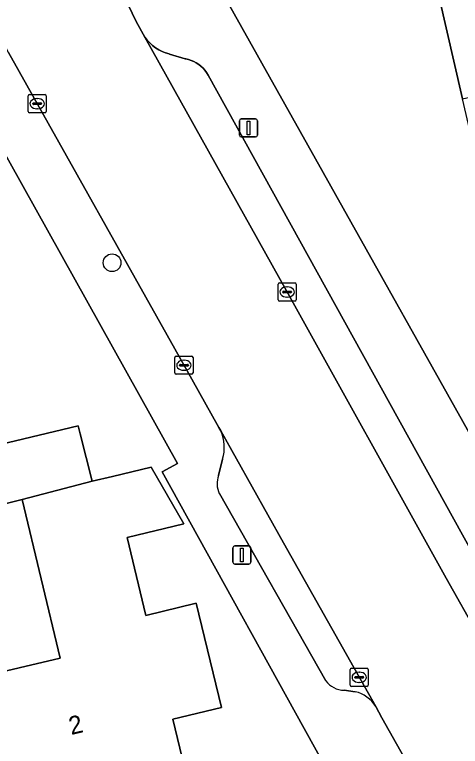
# Model space of a CAD drawing. Extents: x 158031 to 159244, y 380104 to 381214.
# Drawn here: x 158748.37 to 158773, y 380688.64 to 380729.06 of the extents above; entities that cross this region are included whole.
import ezdxf

# ---------------------------------------------------------------- set-up
doc = ezdxf.new("R2010")
doc.units = 0
for name, color, linetype in [('IMGEO_Boom', 7, 'Continuous'), ('IMGEO_Erf', 7, 'Continuous'), ('IMGEO_Kolk', 7, 'Continuous'), ('IMGEO_Lichtmast', 7, 'Continuous'), ('IMGEO_Pand', 7, 'Continuous'), ('IMGEO_Pand_nummerreeks', 7, 'Continuous'), ('IMGEO_Parkeervlak_open', 7, 'Continuous'), ('IMGEO_Rijbaan_lokaal_gesloten', 7, 'Continuous'), ('IMGEO_Voetpad_open', 7, 'Continuous')]:
    doc.layers.add(name, color=color, linetype=linetype)

msp = doc.modelspace()

# ---------------------------------------------------------------- linework, layer by layer
at = {"layer": 'IMGEO_Boom'}
msp.add_circle((158753.756, 380715.358), 0.489, dxfattribs=at)
at = {"layer": 'IMGEO_Erf'}
for points in [[(158763.05, 380773.944), (158756.658, 380750), (158756.28, 380747.428), (158756.133, 380744.833), (158756.219, 380742.235), (158756.536, 380739.655), (158757.082, 380737.114), (158757.854, 380734.631), (158758.844, 380732.228), (158760.045, 380729.923), (158760.075, 380729.87), (158779.582, 380695.103)], [(158780.849, 380694.634), (158782.9, 380695.152), (158781.47, 380701.318), (158780.08, 380707.309), (158778.69, 380713.3), (158777.331, 380719.16), (158774.493, 380718.502), (158773.122, 380724.41), (158771.783, 380730.186), (158770.443, 380735.963)], [(158743.41, 380682.598), (158753.673, 380685.02), (158753.961, 380683.898), (158765.89, 380686.863), (158756.519, 380703.801), (158757.368, 380704.275), (158745.223, 380726.006)], [(158746.248, 380704.996), (158751.888, 380706.352), (158751.998, 380705.907), (158752.65, 380703.286), (158753.77, 380703.555), (158755.911, 380704.069), (158757.723, 380700.929), (158754.582, 380700.174), (158755.614, 380695.88), (158758.407, 380696.55), (158759.792, 380690.786), (158757.108, 380690.141), (158758.154, 380685.791), (158758.081, 380685.544), (158755.264, 380684.873), (158754.889, 380686.447), (158752.956, 380685.986), (158752.719, 380686.982), (158747.884, 380685.83)], [(158746.328, 380692.439), (158750.889, 380693.523), (158748.785, 380702.274)], [(158748.785, 380702.274), (158747.006, 380701.846)]]:
    msp.add_lwpolyline(points, dxfattribs=at)
at = {"layer": 'IMGEO_Kolk'}
for p, q in [((158749.115, 380723.718), (158749.115, 380724.57)), ((158749.19, 380724.644), (158750.042, 380724.644)), ((158750.116, 380724.57), (158750.116, 380723.718)), ((158749.374, 380724.138), (158749.374, 380724.15)), ((158749.812, 380724.101), (158749.414, 380724.101)), ((158749.417, 380724.187), (158749.815, 380724.187)), ((158749.603, 380724.424), (158749.628, 380724.424)), ((158749.858, 380724.15), (158749.858, 380724.138)), ((158749.626, 380723.864), (158749.601, 380723.864)), ((158750.042, 380723.644), (158749.19, 380723.644)), ((158762.925, 380713.315), (158762.925, 380714.167)), ((158763, 380714.241), (158763.852, 380714.241)), ((158763.413, 380714.021), (158763.438, 380714.021)), ((158763.926, 380714.167), (158763.926, 380713.315)), ((158763.184, 380713.735), (158763.184, 380713.747)), ((158763.622, 380713.698), (158763.224, 380713.698)), ((158763.227, 380713.784), (158763.625, 380713.784)), ((158763.668, 380713.747), (158763.668, 380713.735)), ((158763.852, 380713.241), (158763, 380713.241)), ((158763.436, 380713.461), (158763.411, 380713.461)), ((158757.226, 380709.269), (158757.226, 380710.121)), ((158757.301, 380710.195), (158758.153, 380710.195)), ((158757.714, 380709.975), (158757.739, 380709.975)), ((158758.227, 380710.121), (158758.227, 380709.269)), ((158757.485, 380709.689), (158757.485, 380709.701)), ((158757.923, 380709.652), (158757.525, 380709.652)), ((158757.528, 380709.738), (158757.926, 380709.738)), ((158757.969, 380709.701), (158757.969, 380709.689)), ((158758.153, 380709.195), (158757.301, 380709.195)), ((158757.737, 380709.415), (158757.712, 380709.415)), ((158766.912, 380692.03), (158766.912, 380692.882)), ((158766.987, 380692.956), (158767.839, 380692.956)), ((158767.4, 380692.736), (158767.425, 380692.736)), ((158767.913, 380692.882), (158767.913, 380692.03)), ((158767.171, 380692.45), (158767.171, 380692.462)), ((158767.609, 380692.413), (158767.211, 380692.413)), ((158767.214, 380692.499), (158767.612, 380692.499)), ((158767.423, 380692.176), (158767.398, 380692.176)), ((158767.655, 380692.462), (158767.655, 380692.45)), ((158767.839, 380691.956), (158766.987, 380691.956))]:
    msp.add_line(p, q, dxfattribs=at)
for points in [[(158749.115, 380723.718), (158749.115, 380724.57)], [(158749.19, 380724.644), (158750.042, 380724.644)], [(158750.116, 380724.57), (158750.116, 380723.718)], [(158750.042, 380723.644), (158749.19, 380723.644)], [(158762.925, 380713.315), (158762.925, 380714.167)], [(158763, 380714.241), (158763.852, 380714.241)], [(158763.926, 380714.167), (158763.926, 380713.315)], [(158763.852, 380713.241), (158763, 380713.241)], [(158757.226, 380709.269), (158757.226, 380710.121)], [(158757.301, 380710.195), (158758.153, 380710.195)], [(158758.227, 380710.121), (158758.227, 380709.269)], [(158758.153, 380709.195), (158757.301, 380709.195)], [(158766.912, 380692.03), (158766.912, 380692.882)], [(158766.987, 380692.956), (158767.839, 380692.956)], [(158767.913, 380692.882), (158767.913, 380692.03)], [(158767.839, 380691.956), (158766.987, 380691.956)]]:
    msp.add_lwpolyline(points, dxfattribs=at)
for centre, radius, start, end in [((158749.192, 380724.568), 0.0765, 91.552, 178.448), ((158749.192, 380724.568), 0.0765, 91.552, 178.448), ((158750.04, 380724.568), 0.0765, 1.552, 88.448), ((158750.04, 380724.568), 0.0765, 1.552, 88.448), ((158749.414, 380724.147), 0.0403, 85.8775, 175.7526), ((158749.411, 380724.137), 0.0366, 178.938, 274.7102), ((158749.815, 380724.144), 0.043, 264.8664, 352.4533), ((158749.819, 380724.149), 0.0386, 1.7309, 96.639), ((158749.192, 380723.72), 0.0765, 181.552, 268.448), ((158749.192, 380723.72), 0.0765, 181.552, 268.448), ((158750.04, 380723.72), 0.0765, 271.552, 358.448), ((158750.04, 380723.72), 0.0765, 271.552, 358.448), ((158763.002, 380714.165), 0.0765, 91.552, 178.448), ((158763.002, 380714.165), 0.0765, 91.552, 178.448), ((158763.85, 380714.165), 0.0765, 1.552, 88.448), ((158763.85, 380714.165), 0.0765, 1.552, 88.448), ((158763.224, 380713.744), 0.0403, 85.8775, 175.7526), ((158763.221, 380713.734), 0.0366, 178.938, 274.7102), ((158763.625, 380713.741), 0.043, 264.8664, 352.4533), ((158763.629, 380713.746), 0.0386, 1.7309, 96.639), ((158763.002, 380713.317), 0.0765, 181.552, 268.448), ((158763.002, 380713.317), 0.0765, 181.552, 268.448), ((158763.85, 380713.317), 0.0765, 271.552, 358.448), ((158763.85, 380713.317), 0.0765, 271.552, 358.448), ((158757.303, 380710.119), 0.0765, 91.552, 178.448), ((158757.303, 380710.119), 0.0765, 91.552, 178.448), ((158758.151, 380710.119), 0.0765, 1.552, 88.448), ((158758.151, 380710.119), 0.0765, 1.552, 88.448), ((158757.525, 380709.698), 0.0403, 85.8775, 175.7526), ((158757.522, 380709.688), 0.0366, 178.938, 274.7102), ((158757.926, 380709.695), 0.043, 264.8664, 352.4533), ((158757.93, 380709.7), 0.0386, 1.7309, 96.639), ((158757.303, 380709.271), 0.0765, 181.552, 268.448), ((158757.303, 380709.271), 0.0765, 181.552, 268.448), ((158758.151, 380709.271), 0.0765, 271.552, 358.448), ((158758.151, 380709.271), 0.0765, 271.552, 358.448), ((158766.989, 380692.88), 0.0765, 91.552, 178.448), ((158766.989, 380692.88), 0.0765, 91.552, 178.448), ((158767.837, 380692.88), 0.0765, 1.552, 88.448), ((158767.837, 380692.88), 0.0765, 1.552, 88.448), ((158767.211, 380692.459), 0.0403, 85.8775, 175.7526), ((158767.208, 380692.449), 0.0366, 178.938, 274.7102), ((158767.612, 380692.456), 0.043, 264.8664, 352.4533), ((158767.616, 380692.461), 0.0386, 1.7309, 96.639), ((158766.989, 380692.032), 0.0765, 181.552, 268.448), ((158766.989, 380692.032), 0.0765, 181.552, 268.448), ((158767.837, 380692.032), 0.0765, 271.552, 358.448), ((158767.837, 380692.032), 0.0765, 271.552, 358.448)]:
    msp.add_arc(centre, radius, start, end, dxfattribs=at)
for centre, major_axis, ratio, start_param, end_param in [((158749.602, 380724.144), (-0.387, 0.002), 0.722429, 4.712389, 7.853982), ((158749.627, 380724.144), (-0.39, 0.002), 0.717154, 1.570796, 4.712389), ((158763.412, 380713.741), (-0.387, 0.002), 0.722429, 4.712389, 7.853982), ((158763.437, 380713.741), (-0.39, 0.002), 0.717154, 1.570796, 4.712389), ((158757.713, 380709.695), (-0.387, 0.002), 0.722429, 4.712389, 7.853982), ((158757.738, 380709.695), (-0.39, 0.002), 0.717154, 1.570796, 4.712389), ((158767.399, 380692.456), (-0.387, 0.002), 0.722429, 4.712389, 7.853982), ((158767.424, 380692.456), (-0.39, 0.002), 0.717154, 1.570796, 4.712389)]:
    msp.add_ellipse(centre, major_axis=major_axis, ratio=ratio, start_param=start_param, end_param=end_param, dxfattribs=at)
at = {"layer": 'IMGEO_Lichtmast'}
for p, q in [((158760.891, 380723.303), (158761.681, 380723.303)), ((158761.681, 380723.303), (158760.891, 380723.303)), ((158760.791, 380722.403), (158760.791, 380723.203)), ((158760.791, 380723.203), (158760.791, 380722.403)), ((158761.781, 380723.203), (158761.781, 380722.403)), ((158761.781, 380722.403), (158761.781, 380723.203)), ((158761.681, 380722.303), (158760.891, 380722.303)), ((158760.891, 380722.303), (158761.681, 380722.303)), ((158760.429, 380698.811), (158760.429, 380699.611)), ((158760.429, 380699.611), (158760.429, 380698.811)), ((158760.529, 380699.711), (158761.319, 380699.711)), ((158761.319, 380699.711), (158760.529, 380699.711)), ((158761.419, 380699.611), (158761.419, 380698.811)), ((158761.419, 380698.811), (158761.419, 380699.611)), ((158761.319, 380698.711), (158760.529, 380698.711)), ((158760.529, 380698.711), (158761.319, 380698.711))]:
    msp.add_line(p, q, dxfattribs=at)
for points in [[(158761.211, 380723.178), (158761.361, 380723.178), (158761.361, 380722.428), (158761.211, 380722.428), (158761.211, 380723.178)], [(158760.849, 380699.586), (158760.999, 380699.586), (158760.999, 380698.836), (158760.849, 380698.836), (158760.849, 380699.586)]]:
    msp.add_lwpolyline(points, dxfattribs=at)
for centre, start, end in [((158760.891, 380723.203), 90, 180), ((158760.891, 380723.203), 90, 180), ((158761.681, 380723.203), 0, 90), ((158761.681, 380723.203), 360, 90), ((158760.891, 380722.403), 180, 270), ((158760.891, 380722.403), 180, 270), ((158761.681, 380722.403), 270, 0), ((158761.681, 380722.403), 270, 0), ((158760.529, 380699.611), 90, 180), ((158760.529, 380699.611), 90, 180), ((158761.319, 380699.611), 0, 90), ((158761.319, 380699.611), 360, 90), ((158760.529, 380698.811), 180, 270), ((158760.529, 380698.811), 180, 270), ((158761.319, 380698.811), 270, 0), ((158761.319, 380698.811), 270, 0)]:
    msp.add_arc(centre, 0.1, start, end, dxfattribs=at)
at = {"layer": 'IMGEO_Pand'}
for points in [[(158780.64, 380732.241), (158771.783, 380730.186), (158773.122, 380724.41), (158783.598, 380726.841), (158787.393, 380727.722), (158787.009, 380729.377), (158786.935, 380729.697), (158782.906, 380728.763), (158782.98, 380728.443), (158781.596, 380728.122)], [(158751.998, 380705.907), (158751.888, 380706.352), (158746.248, 380704.996), (158747.006, 380701.846), (158748.785, 380702.274), (158752.65, 380703.286)], [(158752.65, 380703.286), (158748.785, 380702.274), (158750.889, 380693.523), (158746.328, 380692.439), (158746.331, 380692.428), (158747.874, 380685.873), (158747.884, 380685.83), (158752.719, 380686.982), (158752.956, 380685.986), (158754.889, 380686.447), (158755.264, 380684.873), (158758.081, 380685.544), (158758.154, 380685.791), (158757.108, 380690.141), (158759.792, 380690.786), (158758.407, 380696.55), (158755.614, 380695.88), (158754.582, 380700.174), (158757.723, 380700.929), (158755.911, 380704.069), (158753.77, 380703.555)]]:
    msp.add_lwpolyline(points, close=True, dxfattribs=at)
at = {"layer": 'IMGEO_Parkeervlak_open'}
for points in [[(158774.16, 380698.422), (158759.058, 380725.727), (158758.977, 380725.862), (158758.884, 380725.989), (158758.78, 380726.108), (158758.665, 380726.216), (158758.542, 380726.314), (158758.41, 380726.401), (158758.271, 380726.475), (158758.126, 380726.537), (158757.976, 380726.585), (158757.823, 380726.62), (158757.796, 380726.625), (158756.934, 380726.886), (158756.908, 380726.892), (158756.708, 380726.953), (158756.515, 380727.031), (158756.329, 380727.125), (158756.152, 380727.237), (158755.986, 380727.363), (158755.832, 380727.504), (158755.691, 380727.658), (158755.564, 380727.824), (158763.389, 380713.806), (158772.222, 380697.936), (158773.994, 380694.774)], [(158768.32, 380690.845), (158763.233, 380699.889), (158759.764, 380706.069)], [(158759.861, 380704.508), (158759.644, 380703.606)], [(158759.681, 380702.603), (158765.57, 380692.261)], [(158766.573, 380691.739), (158767.195, 380691.662)]]:
    msp.add_lwpolyline(points, dxfattribs=at)
for centre, radius, start, end in [((158757.649, 380705.154), 2.304, 343.7156, 23.396), ((158760.779, 380703.146), 1.225, 157.9191, 206.3062), ((158766.622, 380693.058), 1.32, 217.1372, 267.8743), ((158766.776, 380689.902), 1.809, 31.4108, 76.6133)]:
    msp.add_arc(centre, radius, start, end, dxfattribs=at)
at = {"layer": 'IMGEO_Rijbaan_lokaal_gesloten'}
for points in [[(158807.225, 380635.635), (158793.418, 380660.222), (158783.099, 380678.532), (158781.456, 380681.464), (158777.246, 380688.974), (158774.78, 380693.373), (158773.994, 380694.774), (158772.222, 380697.936), (158763.389, 380713.806), (158755.564, 380727.824), (158755.085, 380728.691), (158753.739, 380731.506), (158753.195, 380732.977), (158752.897, 380733.799), (158751.88, 380737.492), (158751.681, 380738.472), (158751.293, 380740.741), (158751.095, 380743.737), (158751.166, 380746.74), (158751.504, 380749.724), (158744.634, 380751.499)], [(158748.029, 380726.974), (158757.809, 380709.552), (158759.661, 380706.252), (158759.764, 380706.069), (158763.233, 380699.889), (158768.32, 380690.845), (158768.668, 380690.225), (158772.877, 380682.742), (158810.02, 380616.484), (158820.231, 380598.271), (158822.357, 380594.491), (158830.347, 380580.068), (158832.16, 380577.421)]]:
    msp.add_lwpolyline(points, dxfattribs=at)
at = {"layer": 'IMGEO_Voetpad_open'}
for points in [[(158757.809, 380709.552), (158748.029, 380726.974), (158747.541, 380727.874), (158746.976, 380728.726), (158746.336, 380729.525), (158745.627, 380730.263), (158744.855, 380730.935), (158744.027, 380731.536), (158743.148, 380732.06), (158742.777, 380732.25), (158742.546, 380732.364), (158741.815, 380732.726), (158740.815, 380733.115), (158739.784, 380733.412), (158741.294, 380730.01)], [(158753.739, 380731.506), (158755.085, 380728.691), (158755.564, 380727.824), (158755.691, 380727.658), (158755.832, 380727.504), (158755.986, 380727.363), (158756.152, 380727.237), (158756.329, 380727.125), (158756.515, 380727.031), (158756.708, 380726.953), (158756.908, 380726.892), (158756.934, 380726.886), (158757.796, 380726.625), (158757.823, 380726.62), (158757.976, 380726.585), (158758.126, 380726.537), (158758.271, 380726.475), (158758.41, 380726.401), (158758.542, 380726.314), (158758.665, 380726.216), (158758.78, 380726.108), (158758.884, 380725.989), (158758.977, 380725.862), (158759.058, 380725.727), (158774.16, 380698.422)], [(158779.582, 380695.103), (158760.075, 380729.87)], [(158745.223, 380726.006), (158757.368, 380704.275), (158756.519, 380703.801), (158765.89, 380686.863), (158767.9, 380683.248)], [(158759.764, 380706.069), (158759.661, 380706.252), (158757.809, 380709.552)], [(158759.644, 380703.606), (158759.861, 380704.508)], [(158765.57, 380692.261), (158759.681, 380702.603)], [(158767.195, 380691.662), (158766.573, 380691.739)], [(158769.672, 380682.252), (158771.971, 380682.232), (158772.877, 380682.742), (158768.668, 380690.225), (158768.32, 380690.845)]]:
    msp.add_lwpolyline(points, dxfattribs=at)
for centre, radius, start, end in [((158757.649, 380705.154), 2.304, 343.7156, 23.396), ((158760.779, 380703.146), 1.225, 157.9191, 206.3062), ((158766.622, 380693.058), 1.32, 217.1372, 267.8743), ((158766.776, 380689.902), 1.809, 31.4108, 76.6133)]:
    msp.add_arc(centre, radius, start, end, dxfattribs=at)

# ---------------------------------------------------------------- texts
at = {"layer": 'IMGEO_Pand_nummerreeks'}
msp.add_text('2', height=1, rotation=13.539, dxfattribs=at).set_placement((158751.496, 380689.265))

doc.saveas('drawing.dxf')
